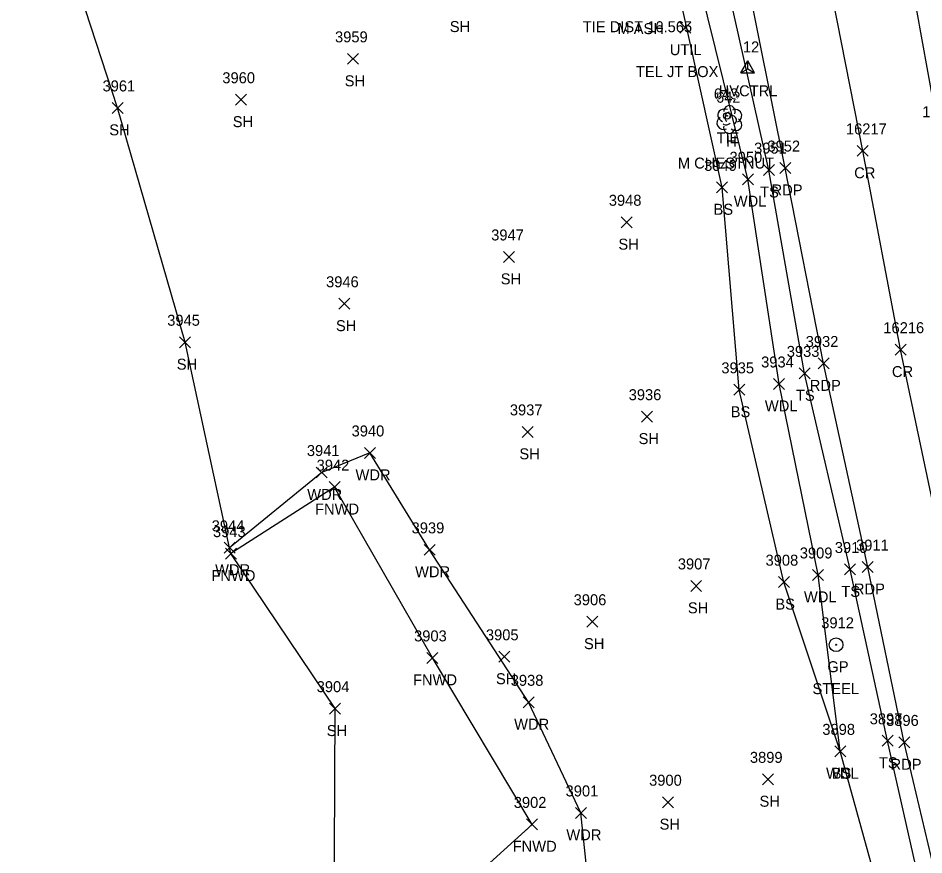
# Model space of a CAD drawing. Extents: x 1439173 to 1457902, y 641926 to 659889.
# Drawn here: x 1445664.1 to 1445829.1, y 655038 to 655190.5 of the extents above; entities that cross this region are included whole.
import ezdxf

# ---------------------------------------------------------------- set-up
doc = ezdxf.new("R2010")
doc.units = 0
for name, color, linetype in [('C_A', 7, 'Continuous'), ('C_C', 7, 'Continuous'), ('C_I', 7, 'Continuous'), ('CBP', 7, 'Continuous'), ('CPSM', 7, 'Continuous'), ('L_A', 7, 'Continuous'), ('L_C', 7, 'Continuous'), ('L_I', 7, 'Continuous'), ('L_TIC', 7, 'Continuous'), ('LAWA', 7, 'Continuous'), ('LELB', 7, 'Continuous'), ('LFNC', 7, 'Continuous'), ('LSOGP', 7, 'Continuous'), ('LTD', 7, 'Continuous'), ('P_A', 7, 'Continuous'), ('P_I', 7, 'Continuous'), ('P_TIC', 7, 'Continuous'), ('PET', 7, 'Continuous'), ('PRC', 7, 'Continuous'), ('R_A', 7, 'Continuous'), ('R_C', 7, 'Continuous'), ('R_I', 7, 'Continuous'), ('RGP', 7, 'Continuous'), ('U_A', 7, 'Continuous'), ('U_C', 7, 'Continuous'), ('UDEFAULT', 7, 'Continuous')]:
    doc.layers.add(name, color=color, linetype=linetype)

msp = doc.modelspace()

# ---------------------------------------------------------------- linework, layer by layer
at = {"layer": 'CBP'}
for radius in [0.625, 0.0833]:
    msp.add_circle((1445793.24, 655172.67), radius, dxfattribs=at)
at = {"layer": 'CPSM'}
for p, q in [((1445795.76, 655180.51), (1445797.01, 655182.67)), ((1445795.76, 655180.51), (1445797.01, 655182.67)), ((1445795.76, 655180.51), (1445797.01, 655182.67)), ((1445795.76, 655180.51), (1445797.01, 655182.67)), ((1445795.76, 655180.51), (1445797.01, 655182.67)), ((1445795.76, 655180.51), (1445797.01, 655182.67)), ((1445795.76, 655180.51), (1445797.01, 655182.67)), ((1445795.76, 655180.51), (1445797.01, 655182.67)), ((1445795.76, 655180.51), (1445797.01, 655182.67)), ((1445795.76, 655180.51), (1445797.01, 655182.67)), ((1445795.76, 655180.51), (1445797.01, 655182.67)), ((1445795.76, 655180.51), (1445797.01, 655182.67)), ((1445795.76, 655180.51), (1445797.01, 655182.67)), ((1445795.76, 655180.51), (1445797.01, 655182.67)), ((1445795.76, 655180.51), (1445797.01, 655182.67)), ((1445795.76, 655180.51), (1445797.01, 655182.67)), ((1445798.26, 655180.51), (1445797.01, 655182.67)), ((1445797.01, 655181.23), (1445797.01, 655182.67)), ((1445798.26, 655180.51), (1445797.01, 655182.67)), ((1445797.01, 655181.23), (1445797.01, 655182.67)), ((1445798.26, 655180.51), (1445797.01, 655182.67)), ((1445797.01, 655181.23), (1445797.01, 655182.67)), ((1445798.26, 655180.51), (1445797.01, 655182.67)), ((1445797.01, 655181.23), (1445797.01, 655182.67)), ((1445798.26, 655180.51), (1445797.01, 655182.67)), ((1445797.01, 655181.23), (1445797.01, 655182.67)), ((1445798.26, 655180.51), (1445797.01, 655182.67)), ((1445797.01, 655181.23), (1445797.01, 655182.67)), ((1445798.26, 655180.51), (1445797.01, 655182.67)), ((1445797.01, 655181.23), (1445797.01, 655182.67)), ((1445798.26, 655180.51), (1445797.01, 655182.67)), ((1445797.01, 655181.23), (1445797.01, 655182.67)), ((1445798.26, 655180.51), (1445797.01, 655182.67)), ((1445797.01, 655181.23), (1445797.01, 655182.67)), ((1445798.26, 655180.51), (1445797.01, 655182.67)), ((1445797.01, 655181.23), (1445797.01, 655182.67)), ((1445798.26, 655180.51), (1445797.01, 655182.67)), ((1445797.01, 655181.23), (1445797.01, 655182.67)), ((1445798.26, 655180.51), (1445797.01, 655182.67)), ((1445797.01, 655181.23), (1445797.01, 655182.67)), ((1445798.26, 655180.51), (1445797.01, 655182.67)), ((1445797.01, 655181.23), (1445797.01, 655182.67)), ((1445798.26, 655180.51), (1445797.01, 655182.67)), ((1445797.01, 655181.23), (1445797.01, 655182.67)), ((1445798.26, 655180.51), (1445797.01, 655182.67)), ((1445797.01, 655181.23), (1445797.01, 655182.67)), ((1445798.26, 655180.51), (1445797.01, 655182.67)), ((1445797.01, 655181.23), (1445797.01, 655182.67)), ((1445795.76, 655180.51), (1445797.01, 655181.23)), ((1445795.76, 655180.51), (1445797.01, 655181.23)), ((1445795.76, 655180.51), (1445797.01, 655181.23)), ((1445795.76, 655180.51), (1445797.01, 655181.23)), ((1445795.76, 655180.51), (1445797.01, 655181.23)), ((1445795.76, 655180.51), (1445797.01, 655181.23)), ((1445795.76, 655180.51), (1445797.01, 655181.23)), ((1445795.76, 655180.51), (1445797.01, 655181.23)), ((1445795.76, 655180.51), (1445797.01, 655181.23)), ((1445795.76, 655180.51), (1445797.01, 655181.23)), ((1445795.76, 655180.51), (1445797.01, 655181.23)), ((1445795.76, 655180.51), (1445797.01, 655181.23)), ((1445795.76, 655180.51), (1445797.01, 655181.23)), ((1445795.76, 655180.51), (1445797.01, 655181.23)), ((1445795.76, 655180.51), (1445797.01, 655181.23)), ((1445795.76, 655180.51), (1445797.01, 655181.23)), ((1445795.76, 655180.51), (1445798.26, 655180.51)), ((1445795.76, 655180.51), (1445798.26, 655180.51)), ((1445795.76, 655180.51), (1445798.26, 655180.51)), ((1445795.76, 655180.51), (1445798.26, 655180.51)), ((1445795.76, 655180.51), (1445798.26, 655180.51)), ((1445795.76, 655180.51), (1445798.26, 655180.51)), ((1445795.76, 655180.51), (1445798.26, 655180.51)), ((1445795.76, 655180.51), (1445798.26, 655180.51)), ((1445795.76, 655180.51), (1445798.26, 655180.51)), ((1445795.76, 655180.51), (1445798.26, 655180.51)), ((1445795.76, 655180.51), (1445798.26, 655180.51)), ((1445795.76, 655180.51), (1445798.26, 655180.51)), ((1445795.76, 655180.51), (1445798.26, 655180.51)), ((1445795.76, 655180.51), (1445798.26, 655180.51)), ((1445795.76, 655180.51), (1445798.26, 655180.51)), ((1445795.76, 655180.51), (1445798.26, 655180.51)), ((1445797.01, 655181.23), (1445797.01, 655181.23)), ((1445797.01, 655181.23), (1445798.26, 655180.51)), ((1445797.01, 655181.23), (1445797.01, 655181.23)), ((1445797.01, 655181.23), (1445798.26, 655180.51)), ((1445797.01, 655181.23), (1445797.01, 655181.23)), ((1445797.01, 655181.23), (1445798.26, 655180.51)), ((1445797.01, 655181.23), (1445797.01, 655181.23)), ((1445797.01, 655181.23), (1445798.26, 655180.51)), ((1445797.01, 655181.23), (1445797.01, 655181.23)), ((1445797.01, 655181.23), (1445798.26, 655180.51)), ((1445797.01, 655181.23), (1445797.01, 655181.23)), ((1445797.01, 655181.23), (1445798.26, 655180.51)), ((1445797.01, 655181.23), (1445797.01, 655181.23)), ((1445797.01, 655181.23), (1445798.26, 655180.51)), ((1445797.01, 655181.23), (1445797.01, 655181.23)), ((1445797.01, 655181.23), (1445798.26, 655180.51)), ((1445797.01, 655181.23), (1445797.01, 655181.23)), ((1445797.01, 655181.23), (1445798.26, 655180.51)), ((1445797.01, 655181.23), (1445797.01, 655181.23)), ((1445797.01, 655181.23), (1445798.26, 655180.51)), ((1445797.01, 655181.23), (1445797.01, 655181.23)), ((1445797.01, 655181.23), (1445798.26, 655180.51)), ((1445797.01, 655181.23), (1445797.01, 655181.23)), ((1445797.01, 655181.23), (1445798.26, 655180.51)), ((1445797.01, 655181.23), (1445797.01, 655181.23)), ((1445797.01, 655181.23), (1445798.26, 655180.51)), ((1445797.01, 655181.23), (1445797.01, 655181.23)), ((1445797.01, 655181.23), (1445798.26, 655180.51)), ((1445797.01, 655181.23), (1445797.01, 655181.23)), ((1445797.01, 655181.23), (1445798.26, 655180.51)), ((1445797.01, 655181.23), (1445797.01, 655181.23)), ((1445797.01, 655181.23), (1445798.26, 655180.51))]:
    msp.add_line(p, q, dxfattribs=at)
at = {"layer": 'L_TIC'}
for points in [[(1445724.11, 655182.06), (1445726.11, 655184.06)], [(1445726.11, 655182.06), (1445724.11, 655184.06)], [(1445703.72, 655174.61), (1445705.72, 655176.61)], [(1445705.72, 655174.61), (1445703.72, 655176.61)], [(1445681.24, 655173.12), (1445683.24, 655175.12)], [(1445683.24, 655173.12), (1445681.24, 655175.12)], [(1445799.85, 655161.79), (1445801.85, 655163.79)], [(1445801.85, 655161.79), (1445799.85, 655163.79)], [(1445796.04, 655160.12), (1445798.04, 655162.12)], [(1445798.04, 655160.12), (1445796.04, 655162.12)], [(1445791.34, 655158.64), (1445793.34, 655160.64)], [(1445793.34, 655158.64), (1445791.34, 655160.64)], [(1445773.96, 655152.28), (1445775.96, 655154.28)], [(1445775.96, 655152.28), (1445773.96, 655154.28)], [(1445752.54, 655145.96), (1445754.54, 655147.96)], [(1445754.54, 655145.96), (1445752.54, 655147.96)], [(1445722.53, 655137.43), (1445724.53, 655139.43)], [(1445724.53, 655137.43), (1445722.53, 655139.43)], [(1445693.53, 655130.41), (1445695.53, 655132.41)], [(1445695.53, 655130.41), (1445693.53, 655132.41)], [(1445806.37, 655124.74), (1445808.37, 655126.74)], [(1445808.37, 655124.74), (1445806.37, 655126.74)], [(1445794.46, 655121.74), (1445796.46, 655123.74)], [(1445796.46, 655121.74), (1445794.46, 655123.74)], [(1445801.7, 655122.81), (1445803.7, 655124.81)], [(1445803.7, 655122.81), (1445801.7, 655124.81)], [(1445777.64, 655116.85), (1445779.64, 655118.85)], [(1445779.64, 655116.85), (1445777.64, 655118.85)], [(1445755.94, 655114.08), (1445757.94, 655116.08)], [(1445757.94, 655114.08), (1445755.94, 655116.08)], [(1445727.21, 655110.24), (1445729.21, 655112.24)], [(1445729.21, 655110.24), (1445727.21, 655112.24)], [(1445718.41, 655106.67), (1445720.41, 655108.67)], [(1445720.41, 655106.67), (1445718.41, 655108.67)], [(1445720.75, 655104.01), (1445722.75, 655106.01)], [(1445722.75, 655104.01), (1445720.75, 655106.01)], [(1445701.64, 655092.95), (1445703.64, 655094.95)], [(1445703.64, 655092.95), (1445701.64, 655094.95)], [(1445738.06, 655092.58), (1445740.06, 655094.58)], [(1445740.06, 655092.58), (1445738.06, 655094.58)], [(1445701.87, 655091.89), (1445703.87, 655093.89)], [(1445703.87, 655091.89), (1445701.87, 655093.89)], [(1445814.64, 655089), (1445816.64, 655091)], [(1445816.64, 655089), (1445814.64, 655091)], [(1445808.82, 655088.01), (1445810.82, 655090.01)], [(1445810.82, 655088.01), (1445808.82, 655090.01)], [(1445786.61, 655086.01), (1445788.61, 655088.01)], [(1445788.61, 655086.01), (1445786.61, 655088.01)], [(1445802.59, 655086.69), (1445804.59, 655088.69)], [(1445804.59, 655086.69), (1445802.59, 655088.69)], [(1445767.69, 655079.48), (1445769.69, 655081.48)], [(1445769.69, 655079.48), (1445767.69, 655081.48)], [(1445738.58, 655072.89), (1445740.58, 655074.89)], [(1445740.58, 655072.89), (1445738.58, 655074.89)], [(1445751.66, 655073.09), (1445753.66, 655075.09)], [(1445753.66, 655073.09), (1445751.66, 655075.09)], [(1445756.1, 655064.8), (1445758.1, 655066.8)], [(1445758.1, 655064.8), (1445756.1, 655066.8)], [(1445720.84, 655063.64), (1445722.84, 655065.64)], [(1445722.84, 655063.64), (1445720.84, 655065.64)], [(1445821.48, 655057.78), (1445823.48, 655059.78)], [(1445823.48, 655057.78), (1445821.48, 655059.78)], [(1445812.85, 655055.86), (1445814.85, 655057.86)], [(1445814.85, 655055.86), (1445812.85, 655057.86)], [(1445812.85, 655055.86), (1445814.85, 655057.86)], [(1445814.85, 655055.86), (1445812.85, 655057.86)], [(1445799.67, 655050.76), (1445801.67, 655052.76)], [(1445801.67, 655050.76), (1445799.67, 655052.76)], [(1445781.46, 655046.59), (1445783.46, 655048.59)], [(1445783.46, 655046.59), (1445781.46, 655048.59)], [(1445765.61, 655044.64), (1445767.61, 655046.64)], [(1445767.61, 655044.64), (1445765.61, 655046.64)], [(1445756.73, 655042.55), (1445758.73, 655044.55)], [(1445758.73, 655042.55), (1445756.73, 655044.55)]]:
    msp.add_lwpolyline(points, dxfattribs=at)
at = {"layer": 'LAWA'}
for points in [[(1445855.78, 654862.97), (1445845.39, 654904.42), (1445844.44, 654918.88), (1445835.26, 654969.02), (1445825.81, 655013.59), (1445813.85, 655056.86), (1445809.82, 655089.01), (1445802.7, 655123.81), (1445797.04, 655161.12), (1445780.89, 655226.52)], [(1445749.14, 654976.49), (1445735.64, 654999.71), (1445755.73, 655015.43), (1445768.44, 655028.39), (1445766.61, 655045.64), (1445757.1, 655065.8), (1445739.06, 655093.58), (1445728.21, 655111.24), (1445719.41, 655107.67), (1445702.64, 655093.95)]]:
    msp.add_lwpolyline(points, dxfattribs=at)
at = {"layer": 'LELB'}
for points in [[(1445862.55, 654863.88), (1445852.34, 654904.56), (1445851.76, 654924.2), (1445842.8, 654971.77), (1445832.25, 655015.46), (1445822.48, 655058.78), (1445815.64, 655090), (1445807.37, 655125.74), (1445800.85, 655162.79), (1445792.76, 655198.94), (1445787.28, 655227.31), (1445780.47, 655250.44), (1445773.24, 655263.45), (1445762.89, 655275.42), (1445741.66, 655283.24), (1445705.78, 655285.14), (1445687.7, 655284.91)], [(1445813.85, 655056.86), (1445803.59, 655087.69), (1445795.46, 655122.74), (1445792.34, 655159.64), (1445783.97, 655197.51), (1445772.26, 655223.69), (1445766.3, 655253.26), (1445755.33, 655265.09), (1445731.88, 655270.35), (1445708.25, 655276.14), (1445681.4, 655276.68), (1445656.25, 655277.39), (1445629.76, 655276.61), (1445588.68, 655274.85), (1445568.02, 655270.53), (1445526.55, 655277.01), (1445486.59, 655276.22), (1445463.29, 655277.54), (1445436.32, 655276.03), (1445414.85, 655273.76), (1445389.99, 655271.98), (1445384.93, 655272.29), (1445379.76, 655269.98), (1445372.58, 655265.56)]]:
    msp.add_lwpolyline(points, dxfattribs=at)
at = {"layer": 'LFNC'}
msp.add_lwpolyline([(1445721.64, 655011.83), (1445745.51, 655032.39), (1445757.73, 655043.55), (1445739.58, 655073.89), (1445721.75, 655105.01), (1445702.87, 655092.89)], dxfattribs=at)
at = {"layer": 'LSOGP'}
msp.add_lwpolyline([(1445757.6, 654883.08), (1445756.76, 654912.32), (1445742.83, 654950.09), (1445749.13, 654976.49), (1445735.65, 654999.71), (1445721.64, 655011.83), (1445721.84, 655064.64), (1445702.87, 655092.89), (1445702.63, 655093.94), (1445694.53, 655131.41), (1445682.25, 655174.12), (1445670.51, 655210.07)], dxfattribs=at)
at = {"layer": 'LTD'}
msp.add_line((1445793.64, 655172.06), (1445793.64, 655172.06), dxfattribs=at)
msp.add_line((1445793.64, 655172.06), (1445793.64, 655172.06), dxfattribs=at)
msp.add_arc((1445793.68, 655173.49), 1.05, 335.5272, 180.9563, dxfattribs=at)
for centre, major_axis, ratio, start_param, end_param in [((1445792.85, 655172.72), (1.21, -0.51), 0.895232, 1.570796, 4.712389), ((1445793.43, 655172.52), (-0.208, -0.792), 0.645439, 3.141593, 6.283185), ((1445794.68, 655172.64), (-1.14, -0.48), 0.949671, 1.570796, 4.712389), ((1445792.55, 655171.35), (0.58, -1.04), 0.959034, 3.141593, 6.283185), ((1445794.14, 655171.89), (-0.5, 0.667), 0.989748, 3.141593, 6.283185), ((1445794.64, 655171.22), (-1.09, 0.79), 0.841452, 1.570796, 4.712389), ((1445793.64, 655170.56), (0.26, 1.06), 0.942809, 1.570796, 4.712389), ((1445793.18, 655171.31), (-0.625, -0.083), 0.423636, 0, 3.141593)]:
    msp.add_ellipse(centre, major_axis=major_axis, ratio=ratio, start_param=start_param, end_param=end_param, dxfattribs=at)
at = {"layer": 'P_TIC'}
for points in [[(1445816.96, 655165.29), (1445818.96, 655167.29)], [(1445818.96, 655165.29), (1445816.96, 655167.29)], [(1445802.85, 655162.16), (1445804.85, 655164.16)], [(1445804.85, 655162.16), (1445802.85, 655164.16)], [(1445823.83, 655129.06), (1445825.83, 655131.06)], [(1445825.83, 655129.06), (1445823.83, 655131.06)], [(1445809.82, 655126.55), (1445811.82, 655128.55)], [(1445811.82, 655126.55), (1445809.82, 655128.55)], [(1445817.85, 655089.44), (1445819.85, 655091.44)], [(1445819.85, 655089.44), (1445817.85, 655091.44)], [(1445824.52, 655057.49), (1445826.52, 655059.49)], [(1445826.52, 655057.49), (1445824.52, 655059.49)]]:
    msp.add_lwpolyline(points, dxfattribs=at)
at = {"layer": 'PET'}
for points in [[(1445905.24, 654855.52), (1445892.71, 654903.8), (1445879.3, 654955.76), (1445868.05, 655001.5), (1445863.42, 655022.01), (1445853.47, 655065.22), (1445845.83, 655101.36), (1445839.48, 655131.87), (1445831.86, 655169.42), (1445824.67, 655209.42), (1445816.12, 655255.22), (1445807.29, 655304.76), (1445801.09, 655345.7), (1445794.75, 655393.2), (1445788.89, 655436.97), (1445781.55, 655494.66), (1445777.02, 655538.53), (1445773.4, 655568.96), (1445767.27, 655623.64), (1445763.49, 655659.93), (1445757.96, 655710.86)], [(1445872.32, 654866.8), (1445862.53, 654907.26), (1445857.44, 654925.74), (1445845.96, 654972.09), (1445835.34, 655016.89), (1445825.52, 655058.49), (1445818.85, 655090.44), (1445810.82, 655127.55), (1445803.85, 655163.16), (1445796.4, 655200.08), (1445791.53, 655228.23), (1445786.91, 655251.1), (1445779.59, 655296.93), (1445773.64, 655334.81), (1445768.97, 655368.31), (1445765.6, 655391.73)]]:
    msp.add_lwpolyline(points, dxfattribs=at)
at = {"layer": 'PRC'}
msp.add_lwpolyline([(1445891.56, 654852.19), (1445878.59, 654900.5), (1445865.76, 654951.78), (1445853.85, 654999.03), (1445848.81, 655020.58), (1445835.25, 655080.56), (1445824.83, 655130.06), (1445817.96, 655166.29), (1445810.2, 655205.85), (1445801.31, 655252.8), (1445792.75, 655302.94), (1445786.33, 655343.9), (1445780.05, 655392.67), (1445774.7, 655433.78), (1445767.05, 655493.71), (1445758.19, 655572.16), (1445752.73, 655621.78), (1445748.72, 655659.09), (1445743.06, 655709.91)], dxfattribs=at)
at = {"layer": 'RGP'}
msp.add_line((1445813.08, 655076.28), (1445813.08, 655076.28), dxfattribs=at)
for radius in [1.25, 0.0833]:
    msp.add_circle((1445813.08, 655076.28), radius, dxfattribs=at)
at = {"layer": 'UDEFAULT'}
for points in [[(1445784.64, 655187.73), (1445786.64, 655189.73)], [(1445786.64, 655187.73), (1445784.64, 655189.73)]]:
    msp.add_lwpolyline(points, dxfattribs=at)

# ---------------------------------------------------------------- texts
at = {"layer": 'C_A'}
for s, p in [('HVCTRL', (1445791.71, 655176.23)), ('HVCTRL', (1445791.71, 655176.23)), ('HVCTRL', (1445791.71, 655176.23)), ('HVCTRL', (1445791.71, 655176.23)), ('HVCTRL', (1445791.71, 655176.23)), ('HVCTRL', (1445791.71, 655176.23)), ('HVCTRL', (1445791.71, 655176.23)), ('HVCTRL', (1445791.71, 655176.23)), ('HVCTRL', (1445791.71, 655176.23)), ('HVCTRL', (1445791.71, 655176.23)), ('HVCTRL', (1445791.71, 655176.23)), ('HVCTRL', (1445791.71, 655176.23)), ('HVCTRL', (1445791.71, 655176.23)), ('HVCTRL', (1445791.71, 655176.23)), ('HVCTRL', (1445791.71, 655176.23)), ('HVCTRL', (1445791.71, 655176.23)), ('TIE', (1445791.32, 655167.67))]:
    msp.add_text(s, height=2, dxfattribs=at).set_placement(p)
at = {"layer": 'C_C'}
msp.add_text('TIE DIST 16.565', height=2, dxfattribs=at).set_placement((1445766.96, 655187.91))
at = {"layer": 'C_I'}
for s, p in [('12', (1445796.12, 655184.23)), ('12', (1445796.12, 655184.23)), ('12', (1445796.12, 655184.23)), ('12', (1445796.12, 655184.23)), ('12', (1445796.12, 655184.23)), ('12', (1445796.12, 655184.23)), ('12', (1445796.12, 655184.23)), ('12', (1445796.12, 655184.23)), ('12', (1445796.12, 655184.23)), ('12', (1445796.12, 655184.23)), ('12', (1445796.12, 655184.23)), ('12', (1445796.12, 655184.23)), ('12', (1445796.12, 655184.23)), ('12', (1445796.12, 655184.23)), ('12', (1445796.12, 655184.23)), ('12', (1445796.12, 655184.23)), ('643', (1445790.83, 655175.67))]:
    msp.add_text(s, height=2, dxfattribs=at).set_placement(p)
at = {"layer": 'L_A'}
for s, p in [('SH', (1445742.74, 655187.94)), ('SH', (1445723.6, 655178.06)), ('SH', (1445703.21, 655170.61)), ('SH', (1445680.73, 655169.12)), ('H', (1445793.07, 655167.06)), ('TS', (1445799.26, 655157.79)), ('WDL', (1445794.46, 655156.12)), ('BS', (1445790.78, 655154.64)), ('SH', (1445773.45, 655148.28)), ('SH', (1445752.02, 655141.96)), ('SH', (1445722.01, 655133.43)), ('SH', (1445693.02, 655126.41)), ('TS', (1445805.78, 655120.74)), ('WDL', (1445800.12, 655118.81)), ('BS', (1445793.9, 655117.74)), ('SH', (1445777.13, 655112.85)), ('SH', (1445755.42, 655110.08)), ('WDR', (1445725.57, 655106.24)), ('WDR', (1445716.77, 655102.67)), ('FNWD', (1445718.21, 655100.01)), ('WDR', (1445700, 655088.95)), ('FNWD', (1445699.33, 655087.89)), ('WDR', (1445736.42, 655088.58)), ('WDL', (1445807.24, 655084.01)), ('TS', (1445814.05, 655085)), ('BS', (1445802.03, 655082.69)), ('SH', (1445786.1, 655082.01)), ('SH', (1445767.18, 655075.48)), ('SH', (1445751.15, 655069.09)), ('FNWD', (1445736.04, 655068.89)), ('WDR', (1445754.46, 655060.8)), ('SH', (1445720.33, 655059.64)), ('TS', (1445820.89, 655053.78)), ('WDL', (1445811.27, 655051.86)), ('BS', (1445812.29, 655051.86)), ('SH', (1445799.15, 655046.76)), ('SH', (1445780.95, 655042.59)), ('WDR', (1445763.97, 655040.64)), ('FNWD', (1445754.19, 655038.55))]:
    msp.add_text(s, height=2, dxfattribs=at).set_placement(p)
at = {"layer": 'L_C'}
for s, p in [('M ASH', (1445773.27, 655187.56)), ('M CHESTNUT', (1445784.28, 655163.06))]:
    msp.add_text(s, height=2, dxfattribs=at).set_placement(p)
at = {"layer": 'L_I'}
for s, p in [('3959', (1445721.84, 655186.06)), ('3960', (1445701.32, 655178.61)), ('3961', (1445679.5, 655177.12)), ('642', (1445791.23, 655175.06)), ('3951', (1445798.16, 655165.79)), ('3950', (1445793.69, 655164.12)), ('3949', (1445789.07, 655162.64)), ('3948', (1445771.7, 655156.28)), ('3947', (1445750.28, 655149.96)), ('3946', (1445720.21, 655141.43)), ('3945', (1445691.28, 655134.41)), ('3933', (1445804.11, 655128.74)), ('3934', (1445799.44, 655126.81)), ('3935', (1445792.2, 655125.74)), ('3936', (1445775.32, 655120.85)), ('3937', (1445753.68, 655118.08)), ('3940', (1445724.86, 655114.24)), ('3941', (1445716.71, 655110.67)), ('3942', (1445718.49, 655108.01)), ('3944', (1445699.38, 655096.95)), ('3943', (1445699.61, 655095.89)), ('3939', (1445735.79, 655096.58)), ('3909', (1445806.48, 655092.01)), ('3910', (1445812.86, 655093)), ('3908', (1445800.25, 655090.69)), ('3907', (1445784.27, 655090.01)), ('3906', (1445765.3, 655083.48)), ('3903', (1445736.24, 655076.89)), ('3905', (1445749.32, 655077.09)), ('3904', (1445718.5, 655067.64)), ('3938', (1445753.84, 655068.8)), ('3897', (1445819.22, 655061.78)), ('3898', (1445810.59, 655059.86)), ('3898', (1445810.59, 655059.86)), ('3899', (1445797.4, 655054.76)), ('3900', (1445779.04, 655050.59)), ('3901', (1445763.83, 655048.64)), ('3902', (1445754.39, 655046.55))]:
    msp.add_text(s, height=2, dxfattribs=at).set_placement(p)
at = {"layer": 'P_A'}
for s, p in [('CR', (1445816.39, 655161.29)), ('RDP', (1445801.34, 655158.16)), ('CR', (1445823.26, 655125.06)), ('RDP', (1445808.3, 655122.55)), ('RDP', (1445816.34, 655085.44)), ('RDP', (1445823.01, 655053.49))]:
    msp.add_text(s, height=2, dxfattribs=at).set_placement(p)
at = {"layer": 'P_I'}
for s, p in [('16218', (1445828.79, 655172.42)), ('16217', (1445814.89, 655169.29)), ('3952', (1445800.59, 655166.16)), ('16216', (1445821.7, 655133.06)), ('3932', (1445807.56, 655130.55)), ('3911', (1445816.73, 655093.44)), ('3896', (1445822.2, 655061.49))]:
    msp.add_text(s, height=2, dxfattribs=at).set_placement(p)
at = {"layer": 'R_A'}
msp.add_text('GP', height=2, dxfattribs=at).set_placement((1445811.51, 655071.28))
at = {"layer": 'R_C'}
msp.add_text('STEEL', height=2, dxfattribs=at).set_placement((1445808.8, 655067.28))
at = {"layer": 'R_I'}
msp.add_text('3912', height=2, dxfattribs=at).set_placement((1445810.39, 655079.28))
at = {"layer": 'U_A'}
msp.add_text('UTIL', height=2, dxfattribs=at).set_placement((1445782.8, 655183.73))
at = {"layer": 'U_C'}
msp.add_text('TEL JT BOX', height=2, dxfattribs=at).set_placement((1445776.65, 655179.73))

doc.saveas('drawing.dxf')
